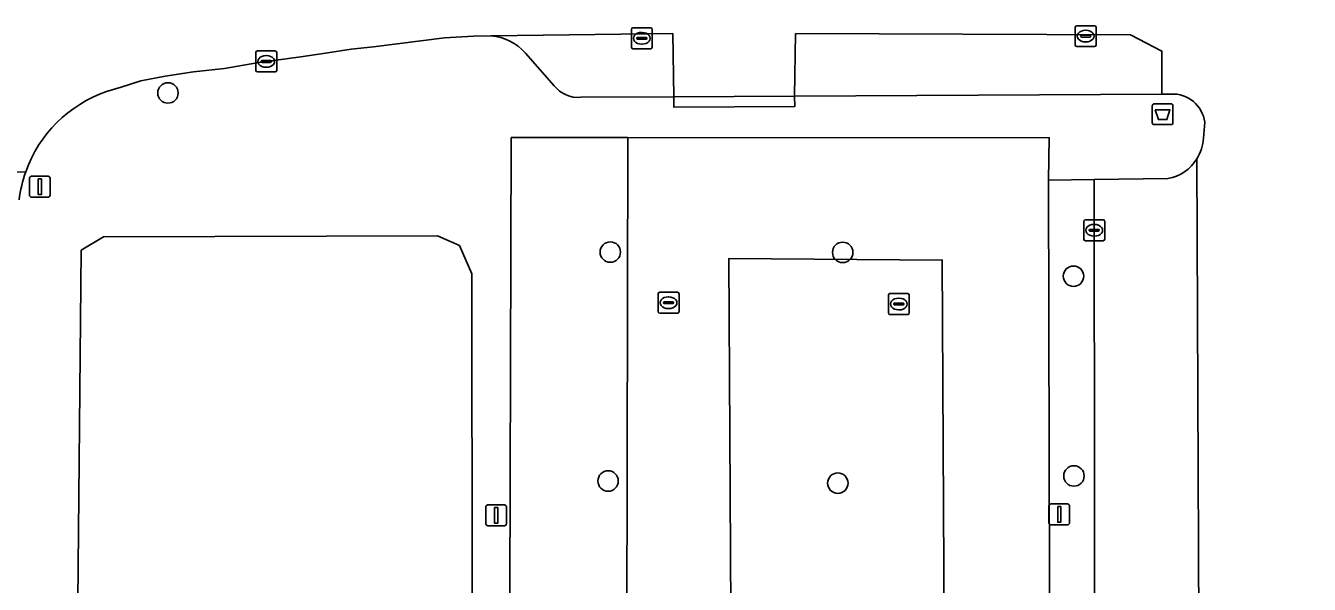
# Model space of a CAD drawing. Extents: x 160203 to 161530, y 379528 to 381797.
# Drawn here: x 161006.9 to 161068.4, y 380789.5 to 380816.3 of the extents above; entities that cross this region are included whole.
import ezdxf

# ---------------------------------------------------------------- set-up
doc = ezdxf.new("R2010")
doc.units = 0
for name, color, linetype in [('IMGEO_Afvalbak', 7, 'Continuous'), ('IMGEO_Berm_groen', 7, 'Continuous'), ('IMGEO_Boom', 7, 'Continuous'), ('IMGEO_Kolk', 7, 'Continuous'), ('IMGEO_Lichtmast', 7, 'Continuous'), ('IMGEO_Naaldbos', 7, 'Continuous'), ('IMGEO_Parkeervlak_gesloten', 7, 'Continuous'), ('IMGEO_Rijbaan_lokaal_gesloten', 7, 'Continuous'), ('IMGEO_Rijbaan_lokaal_open', 7, 'Continuous'), ('IMGEO_Voetpad_open', 7, 'Continuous')]:
    doc.layers.add(name, color=color, linetype=linetype)

msp = doc.modelspace()

# ---------------------------------------------------------------- linework, layer by layer
at = {"layer": 'IMGEO_Afvalbak'}
for p, q in [((161060.852, 380811.623), (161060.852, 380812.423)), ((161060.852, 380812.423), (161060.852, 380811.623)), ((161060.952, 380812.523), (161061.742, 380812.523)), ((161061.742, 380812.523), (161060.952, 380812.523)), ((161061.842, 380812.423), (161061.842, 380811.623)), ((161061.842, 380811.623), (161061.842, 380812.423)), ((161061.742, 380811.523), (161060.952, 380811.523)), ((161060.952, 380811.523), (161061.742, 380811.523))]:
    msp.add_line(p, q, dxfattribs=at)
msp.add_lwpolyline([(161060.995, 380812.237), (161061.699, 380812.237), (161061.55, 380811.767), (161061.144, 380811.767), (161060.995, 380812.237)], dxfattribs=at)
for centre, start, end in [((161060.952, 380812.423), 90, 180), ((161060.952, 380812.423), 90, 180), ((161061.742, 380812.423), 0, 90), ((161061.742, 380812.423), 360, 90), ((161060.952, 380811.623), 180, 270), ((161060.952, 380811.623), 180, 270), ((161061.742, 380811.623), 270, 0), ((161061.742, 380811.623), 270, 0)]:
    msp.add_arc(centre, 0.1, start, end, dxfattribs=at)
at = {"layer": 'IMGEO_Berm_groen'}
for points in [[(161058.071, 380808.894), (161055.875, 380808.866), (161056.009, 380756.224), (161063.839, 380756.224), (161063.803, 380759.998)], [(161061.757, 380762.063), (161058.114, 380762.102), (161058.071, 380808.894)]]:
    msp.add_lwpolyline(points, dxfattribs=at)
at = {"layer": 'IMGEO_Boom'}
for centre in [(161013.693, 380813.038), (161034.884, 380805.423), (161046.018, 380805.41), (161057.075, 380804.268), (161057.098, 380794.708), (161034.778, 380794.467), (161045.786, 380794.365)]:
    msp.add_circle(centre, 0.489, dxfattribs=at)
at = {"layer": 'IMGEO_Kolk'}
for p, q in [((161035.893, 380815.229), (161035.893, 380816.081)), ((161035.968, 380816.155), (161036.82, 380816.155)), ((161036.894, 380816.081), (161036.894, 380815.229)), ((161057.159, 380815.332), (161057.159, 380816.184)), ((161057.234, 380816.258), (161058.086, 380816.258)), ((161057.647, 380816.038), (161057.672, 380816.038)), ((161058.16, 380816.184), (161058.16, 380815.332)), ((161036.152, 380815.649), (161036.152, 380815.661)), ((161036.59, 380815.612), (161036.192, 380815.612)), ((161036.195, 380815.698), (161036.593, 380815.698)), ((161036.404, 380815.375), (161036.379, 380815.375)), ((161036.381, 380815.935), (161036.406, 380815.935)), ((161036.636, 380815.661), (161036.636, 380815.649)), ((161057.418, 380815.752), (161057.418, 380815.764)), ((161057.856, 380815.715), (161057.458, 380815.715)), ((161057.461, 380815.801), (161057.859, 380815.801)), ((161057.67, 380815.478), (161057.645, 380815.478)), ((161057.902, 380815.764), (161057.902, 380815.752)), ((161017.902, 380814.122), (161017.902, 380814.974)), ((161017.977, 380815.048), (161018.829, 380815.048)), ((161018.39, 380814.828), (161018.415, 380814.828)), ((161018.903, 380814.974), (161018.903, 380814.122)), ((161036.82, 380815.155), (161035.968, 380815.155)), ((161058.086, 380815.258), (161057.234, 380815.258)), ((161018.161, 380814.542), (161018.161, 380814.554)), ((161018.599, 380814.505), (161018.201, 380814.505)), ((161018.204, 380814.591), (161018.602, 380814.591)), ((161018.413, 380814.268), (161018.388, 380814.268)), ((161018.645, 380814.554), (161018.645, 380814.542)), ((161018.829, 380814.048), (161017.977, 380814.048)), ((161057.57, 380806.042), (161057.57, 380806.894)), ((161057.645, 380806.968), (161058.497, 380806.968)), ((161058.571, 380806.894), (161058.571, 380806.042)), ((161057.829, 380806.462), (161057.829, 380806.474)), ((161058.267, 380806.425), (161057.869, 380806.425)), ((161057.872, 380806.511), (161058.27, 380806.511)), ((161058.081, 380806.188), (161058.056, 380806.188)), ((161058.058, 380806.748), (161058.083, 380806.748)), ((161058.313, 380806.474), (161058.313, 380806.462)), ((161058.497, 380805.968), (161057.645, 380805.968)), ((161037.176, 380802.574), (161037.176, 380803.426)), ((161037.251, 380803.5), (161038.103, 380803.5)), ((161037.664, 380803.28), (161037.689, 380803.28)), ((161038.177, 380803.426), (161038.177, 380802.574)), ((161048.209, 380802.511), (161048.209, 380803.363)), ((161048.284, 380803.437), (161049.136, 380803.437)), ((161048.697, 380803.217), (161048.722, 380803.217)), ((161049.21, 380803.363), (161049.21, 380802.511)), ((161038.103, 380802.5), (161037.251, 380802.5)), ((161037.435, 380802.994), (161037.435, 380803.006)), ((161037.873, 380802.957), (161037.475, 380802.957)), ((161037.478, 380803.043), (161037.876, 380803.043)), ((161037.687, 380802.72), (161037.662, 380802.72)), ((161037.919, 380803.006), (161037.919, 380802.994)), ((161048.468, 380802.931), (161048.468, 380802.943)), ((161048.906, 380802.894), (161048.508, 380802.894)), ((161048.511, 380802.98), (161048.909, 380802.98)), ((161048.72, 380802.657), (161048.695, 380802.657)), ((161048.952, 380802.943), (161048.952, 380802.931)), ((161049.136, 380802.437), (161048.284, 380802.437))]:
    msp.add_line(p, q, dxfattribs=at)
for points in [[(161035.893, 380815.229), (161035.893, 380816.081)], [(161035.968, 380816.155), (161036.82, 380816.155)], [(161036.894, 380816.081), (161036.894, 380815.229)], [(161057.159, 380815.332), (161057.159, 380816.184)], [(161057.234, 380816.258), (161058.086, 380816.258)], [(161058.16, 380816.184), (161058.16, 380815.332)], [(161017.902, 380814.122), (161017.902, 380814.974)], [(161017.977, 380815.048), (161018.829, 380815.048)], [(161018.903, 380814.974), (161018.903, 380814.122)], [(161036.82, 380815.155), (161035.968, 380815.155)], [(161058.086, 380815.258), (161057.234, 380815.258)], [(161018.829, 380814.048), (161017.977, 380814.048)], [(161057.57, 380806.042), (161057.57, 380806.894)], [(161057.645, 380806.968), (161058.497, 380806.968)], [(161058.571, 380806.894), (161058.571, 380806.042)], [(161058.497, 380805.968), (161057.645, 380805.968)], [(161037.176, 380802.574), (161037.176, 380803.426)], [(161037.251, 380803.5), (161038.103, 380803.5)], [(161038.177, 380803.426), (161038.177, 380802.574)], [(161048.209, 380802.511), (161048.209, 380803.363)], [(161048.284, 380803.437), (161049.136, 380803.437)], [(161049.21, 380803.363), (161049.21, 380802.511)], [(161038.103, 380802.5), (161037.251, 380802.5)], [(161049.136, 380802.437), (161048.284, 380802.437)]]:
    msp.add_lwpolyline(points, dxfattribs=at)
for centre, radius, start, end in [((161035.97, 380816.079), 0.0765, 91.55205, 178.44795), ((161035.97, 380816.079), 0.0765, 91.55205, 178.44795), ((161036.818, 380816.079), 0.0765, 1.55205, 88.44795), ((161036.818, 380816.079), 0.0765, 1.55205, 88.44795), ((161057.236, 380816.182), 0.0765, 91.55205, 178.44795), ((161057.236, 380816.182), 0.0765, 91.55205, 178.44795), ((161058.084, 380816.182), 0.0765, 1.55205, 88.44795), ((161058.084, 380816.182), 0.0765, 1.55205, 88.44795), ((161036.192, 380815.658), 0.0403, 85.87752, 175.75265), ((161036.189, 380815.648), 0.0366, 178.93798, 274.71019), ((161036.593, 380815.655), 0.043, 264.86636, 352.45326), ((161036.597, 380815.66), 0.0386, 1.73085, 96.63898), ((161057.458, 380815.761), 0.0403, 85.87752, 175.75265), ((161057.455, 380815.751), 0.0366, 178.93798, 274.71019), ((161057.859, 380815.758), 0.043, 264.86636, 352.45326), ((161057.863, 380815.763), 0.0386, 1.73085, 96.63898), ((161017.979, 380814.972), 0.0765, 91.55205, 178.44795), ((161017.979, 380814.972), 0.0765, 91.55205, 178.44795), ((161018.827, 380814.972), 0.0765, 1.55205, 88.44795), ((161018.827, 380814.972), 0.0765, 1.55205, 88.44795), ((161035.97, 380815.231), 0.0765, 181.55205, 268.44795), ((161035.97, 380815.231), 0.0765, 181.55205, 268.44795), ((161036.818, 380815.231), 0.0765, 271.55205, 358.44795), ((161036.818, 380815.231), 0.0765, 271.55205, 358.44795), ((161057.236, 380815.334), 0.0765, 181.55205, 268.44795), ((161057.236, 380815.334), 0.0765, 181.55205, 268.44795), ((161058.084, 380815.334), 0.0765, 271.55205, 358.44795), ((161058.084, 380815.334), 0.0765, 271.55205, 358.44795), ((161018.201, 380814.551), 0.0403, 85.87752, 175.75265), ((161018.198, 380814.541), 0.0366, 178.93798, 274.71019), ((161018.602, 380814.548), 0.043, 264.86636, 352.45326), ((161018.606, 380814.553), 0.0386, 1.73085, 96.63898), ((161017.979, 380814.124), 0.0765, 181.55205, 268.44795), ((161017.979, 380814.124), 0.0765, 181.55205, 268.44795), ((161018.827, 380814.124), 0.0765, 271.55205, 358.44795), ((161018.827, 380814.124), 0.0765, 271.55205, 358.44795), ((161057.647, 380806.892), 0.0765, 91.55205, 178.44795), ((161057.647, 380806.892), 0.0765, 91.55205, 178.44795), ((161058.495, 380806.892), 0.0765, 1.55205, 88.44795), ((161058.495, 380806.892), 0.0765, 1.55205, 88.44795), ((161057.869, 380806.471), 0.0403, 85.87752, 175.75265), ((161057.866, 380806.461), 0.0366, 178.93798, 274.71019), ((161058.27, 380806.468), 0.043, 264.86636, 352.45326), ((161058.274, 380806.473), 0.0386, 1.73085, 96.63898), ((161057.647, 380806.044), 0.0765, 181.55205, 268.44795), ((161057.647, 380806.044), 0.0765, 181.55205, 268.44795), ((161058.495, 380806.044), 0.0765, 271.55205, 358.44795), ((161058.495, 380806.044), 0.0765, 271.55205, 358.44795), ((161037.253, 380803.424), 0.0765, 91.55205, 178.44795), ((161037.253, 380803.424), 0.0765, 91.55205, 178.44795), ((161038.101, 380803.424), 0.0765, 1.55205, 88.44795), ((161038.101, 380803.424), 0.0765, 1.55205, 88.44795), ((161048.286, 380803.361), 0.0765, 91.55205, 178.44795), ((161048.286, 380803.361), 0.0765, 91.55205, 178.44795), ((161049.134, 380803.361), 0.0765, 1.55205, 88.44795), ((161049.134, 380803.361), 0.0765, 1.55205, 88.44795), ((161037.253, 380802.576), 0.0765, 181.55205, 268.44795), ((161037.253, 380802.576), 0.0765, 181.55205, 268.44795), ((161037.475, 380803.003), 0.0403, 85.87752, 175.75265), ((161037.472, 380802.993), 0.0366, 178.93798, 274.71019), ((161037.876, 380803), 0.043, 264.86636, 352.45326), ((161037.88, 380803.005), 0.0386, 1.73085, 96.63898), ((161038.101, 380802.576), 0.0765, 271.55205, 358.44795), ((161038.101, 380802.576), 0.0765, 271.55205, 358.44795), ((161048.286, 380802.513), 0.0765, 181.55205, 268.44795), ((161048.286, 380802.513), 0.0765, 181.55205, 268.44795), ((161048.508, 380802.94), 0.0403, 85.87752, 175.75265), ((161048.505, 380802.93), 0.0366, 178.93798, 274.71019), ((161048.909, 380802.937), 0.043, 264.86636, 352.45326), ((161048.913, 380802.942), 0.0386, 1.73085, 96.63898), ((161049.134, 380802.513), 0.0765, 271.55205, 358.44795), ((161049.134, 380802.513), 0.0765, 271.55205, 358.44795)]:
    msp.add_arc(centre, radius, start, end, dxfattribs=at)
for centre, major_axis, ratio, start_param, end_param in [((161057.646, 380815.758), (-0.387, 0.002), 0.722429, 4.712389, 7.853982), ((161057.671, 380815.758), (-0.39, 0.002), 0.717154, 1.570796, 4.712389), ((161036.38, 380815.655), (-0.387, 0.002), 0.722429, 4.712389, 7.853982), ((161036.405, 380815.655), (-0.39, 0.002), 0.717154, 1.570796, 4.712389), ((161018.389, 380814.548), (-0.387, 0.002), 0.722429, 4.712389, 7.853982), ((161018.414, 380814.548), (-0.39, 0.002), 0.717154, 1.570796, 4.712389), ((161058.057, 380806.468), (-0.387, 0.002), 0.722429, 4.712389, 7.853982), ((161058.082, 380806.468), (-0.39, 0.002), 0.717154, 1.570796, 4.712389), ((161037.663, 380803), (-0.387, 0.002), 0.722429, 4.712389, 7.853982), ((161037.688, 380803), (-0.39, 0.002), 0.717154, 1.570796, 4.712389), ((161048.696, 380802.937), (-0.387, 0.002), 0.722429, 4.712389, 7.853982), ((161048.721, 380802.937), (-0.39, 0.002), 0.717154, 1.570796, 4.712389)]:
    msp.add_ellipse(centre, major_axis=major_axis, ratio=ratio, start_param=start_param, end_param=end_param, dxfattribs=at)
at = {"layer": 'IMGEO_Lichtmast'}
for p, q in [((161007.057, 380808.151), (161007.057, 380808.951)), ((161007.057, 380808.951), (161007.057, 380808.151)), ((161007.157, 380809.051), (161007.947, 380809.051)), ((161007.947, 380809.051), (161007.157, 380809.051)), ((161008.047, 380808.951), (161008.047, 380808.151)), ((161008.047, 380808.151), (161008.047, 380808.951)), ((161007.947, 380808.051), (161007.157, 380808.051)), ((161007.157, 380808.051), (161007.947, 380808.051)), ((161028.92, 380792.423), (161028.92, 380793.223)), ((161028.92, 380793.223), (161028.92, 380792.423)), ((161029.02, 380793.323), (161029.81, 380793.323)), ((161029.81, 380793.323), (161029.02, 380793.323)), ((161029.91, 380793.223), (161029.91, 380792.423)), ((161029.91, 380792.423), (161029.91, 380793.223)), ((161055.899, 380792.469), (161055.899, 380793.269)), ((161055.899, 380793.269), (161055.899, 380792.469)), ((161055.999, 380793.369), (161056.789, 380793.369)), ((161056.789, 380793.369), (161055.999, 380793.369)), ((161056.889, 380793.269), (161056.889, 380792.469)), ((161056.889, 380792.469), (161056.889, 380793.269)), ((161029.81, 380792.323), (161029.02, 380792.323)), ((161029.02, 380792.323), (161029.81, 380792.323)), ((161056.789, 380792.369), (161055.999, 380792.369)), ((161055.999, 380792.369), (161056.789, 380792.369))]:
    msp.add_line(p, q, dxfattribs=at)
for points in [[(161007.477, 380808.926), (161007.627, 380808.926), (161007.627, 380808.176), (161007.477, 380808.176), (161007.477, 380808.926)], [(161056.319, 380793.244), (161056.469, 380793.244), (161056.469, 380792.494), (161056.319, 380792.494), (161056.319, 380793.244)], [(161029.34, 380793.198), (161029.49, 380793.198), (161029.49, 380792.448), (161029.34, 380792.448), (161029.34, 380793.198)]]:
    msp.add_lwpolyline(points, dxfattribs=at)
for centre, start, end in [((161007.157, 380808.951), 90, 180), ((161007.157, 380808.951), 90, 180), ((161007.947, 380808.951), 0, 90), ((161007.947, 380808.951), 360, 90), ((161007.157, 380808.151), 180, 270), ((161007.157, 380808.151), 180, 270), ((161007.947, 380808.151), 270, 0), ((161007.947, 380808.151), 270, 0), ((161029.02, 380793.223), 90, 180), ((161029.02, 380793.223), 90, 180), ((161029.81, 380793.223), 0, 90), ((161029.81, 380793.223), 360, 90), ((161055.999, 380793.269), 90, 180), ((161055.999, 380793.269), 90, 180), ((161056.789, 380793.269), 0, 90), ((161056.789, 380793.269), 360, 90), ((161029.02, 380792.423), 180, 270), ((161029.02, 380792.423), 180, 270), ((161029.81, 380792.423), 270, 0), ((161029.81, 380792.423), 270, 0), ((161055.999, 380792.469), 180, 270), ((161055.999, 380792.469), 180, 270), ((161056.789, 380792.469), 270, 0), ((161056.789, 380792.469), 270, 0)]:
    msp.add_arc(centre, 0.1, start, end, dxfattribs=at)
at = {"layer": 'IMGEO_Naaldbos'}
msp.add_lwpolyline([(161028.272, 380788.705), (161028.249, 380804.388), (161027.658, 380805.742), (161026.602, 380806.198), (161010.599, 380806.153), (161009.536, 380805.51), (161009.381, 380788.705)], close=True, dxfattribs=at)
at = {"layer": 'IMGEO_Parkeervlak_gesloten'}
for points in [[(161033.477, 380812.835), (161037.921, 380812.859), (161037.878, 380815.885), (161029.169, 380815.768)], [(161030.814, 380814.95), (161032.197, 380813.388)], [(161063.188, 380761.402), (161062.989, 380809.887)], [(161006.875, 380809.263), (161000.937, 380809.182), (161001.042, 380791.728), (161004.921, 380791.834)], [(161061.603, 380808.939), (161058.071, 380808.894), (161058.114, 380762.102), (161061.757, 380762.063)]]:
    msp.add_lwpolyline(points, dxfattribs=at)
for points in [[(161043.712, 380812.89), (161061.313, 380812.986), (161061.313, 380815.041), (161059.812, 380815.823), (161043.758, 380815.885)], [(161035.718, 380810.902), (161030.139, 380810.904), (161029.97, 380756.303), (161035.616, 380756.286)], [(161049.98, 380772.603), (161050.966, 380772.604), (161050.787, 380805.039), (161040.565, 380805.119), (161040.797, 380762.942), (161050.034, 380762.869)]]:
    msp.add_lwpolyline(points, close=True, dxfattribs=at)
for centre, radius, start, end in [((161029.012, 380813.389), 2.385, 40.90293, 86.21802), ((161033.332, 380814.258), 1.43, 217.46487, 275.80343), ((161061.212, 380810.998), 2.095, 280.74895, 327.99396), ((161012.886, 380807.154), 6.37, 160.66811, 173.02315)]:
    msp.add_arc(centre, radius, start, end, dxfattribs=at)
at = {"layer": 'IMGEO_Rijbaan_lokaal_gesloten'}
for points in [[(161056.009, 380756.224), (161055.875, 380808.866), (161055.918, 380810.895), (161035.718, 380810.902), (161035.616, 380756.286)], [(161050.034, 380762.869), (161040.797, 380762.942), (161040.565, 380805.119), (161050.787, 380805.039), (161050.966, 380772.604), (161049.98, 380772.603)]]:
    msp.add_lwpolyline(points, close=True, dxfattribs=at)
at = {"layer": 'IMGEO_Rijbaan_lokaal_open'}
for points in [[(161010.751, 380813.104), (161011.446, 380813.321), (161012.398, 380813.626), (161013.566, 380813.842), (161014.911, 380814.045), (161016.397, 380814.21), (161018.047, 380814.502), (161020.052, 380814.768), (161021.233, 380814.946), (161022.477, 380815.137), (161023.543, 380815.251), (161026.942, 380815.683), (161028.332, 380815.764), (161029.169, 380815.768), (161037.878, 380815.885), (161037.921, 380812.859), (161043.712, 380812.89), (161043.758, 380815.885), (161059.812, 380815.823), (161061.313, 380815.041), (161061.313, 380812.986), (161061.745, 380812.988)], [(161063.368, 380811.635), (161063.305, 380810.877)], [(161062.989, 380809.887), (161063.188, 380761.402), (161126.752, 380761.299), (161126.836, 380756.22)], [(161000, 380791.677), (161000.192, 380791.705), (161001.042, 380791.728), (161000.937, 380809.182), (161006.875, 380809.263)]]:
    msp.add_lwpolyline(points, dxfattribs=at)
for centre, radius, start, end in [((161012.787, 380807.173), 6.27, 108.94626, 160.53402), ((161061.824, 380811.433), 1.557, 7.459, 92.90902), ((161061.204, 380811.002), 2.105, 328.00494, 356.58973)]:
    msp.add_arc(centre, radius, start, end, dxfattribs=at)
at = {"layer": 'IMGEO_Voetpad_open'}
for points in [[(161029.169, 380815.768), (161028.332, 380815.764), (161026.942, 380815.683), (161023.543, 380815.251), (161022.477, 380815.137), (161021.233, 380814.946), (161020.052, 380814.768), (161018.047, 380814.502), (161016.397, 380814.21), (161014.911, 380814.045), (161013.566, 380813.842), (161012.398, 380813.626), (161011.446, 380813.321), (161010.751, 380813.104)], [(161032.197, 380813.388), (161030.814, 380814.95)], [(161061.745, 380812.988), (161061.313, 380812.986), (161043.712, 380812.89), (161043.719, 380812.391), (161037.928, 380812.36), (161037.921, 380812.859), (161033.477, 380812.835)], [(161063.305, 380810.877), (161063.368, 380811.635)], [(160998.624, 380790.246), (160998.583, 380788.791), (161000, 380788.781), (161009.381, 380788.705), (161009.536, 380805.51), (161010.599, 380806.153), (161026.602, 380806.198), (161027.658, 380805.742), (161028.249, 380804.388), (161028.272, 380788.705), (161028.319, 380756.308), (161029.97, 380756.303), (161030.139, 380810.904), (161035.718, 380810.902), (161055.918, 380810.895), (161055.875, 380808.866), (161058.071, 380808.894), (161061.603, 380808.939)]]:
    msp.add_lwpolyline(points, dxfattribs=at)
msp.add_lwpolyline([(161037.921, 380812.859), (161037.928, 380812.36), (161043.719, 380812.391), (161043.712, 380812.89)], close=True, dxfattribs=at)
for centre, radius, start, end in [((161029.012, 380813.389), 2.385, 40.90293, 86.21802), ((161012.787, 380807.173), 6.27, 108.94626, 160.53402), ((161033.332, 380814.258), 1.43, 217.46487, 275.80343), ((161061.824, 380811.433), 1.557, 7.459, 92.90902), ((161061.204, 380811.002), 2.105, 328.00494, 356.58973), ((161061.212, 380810.998), 2.095, 280.74895, 327.99396), ((161012.886, 380807.154), 6.37, 160.66811, 173.02315)]:
    msp.add_arc(centre, radius, start, end, dxfattribs=at)

doc.saveas('drawing.dxf')
